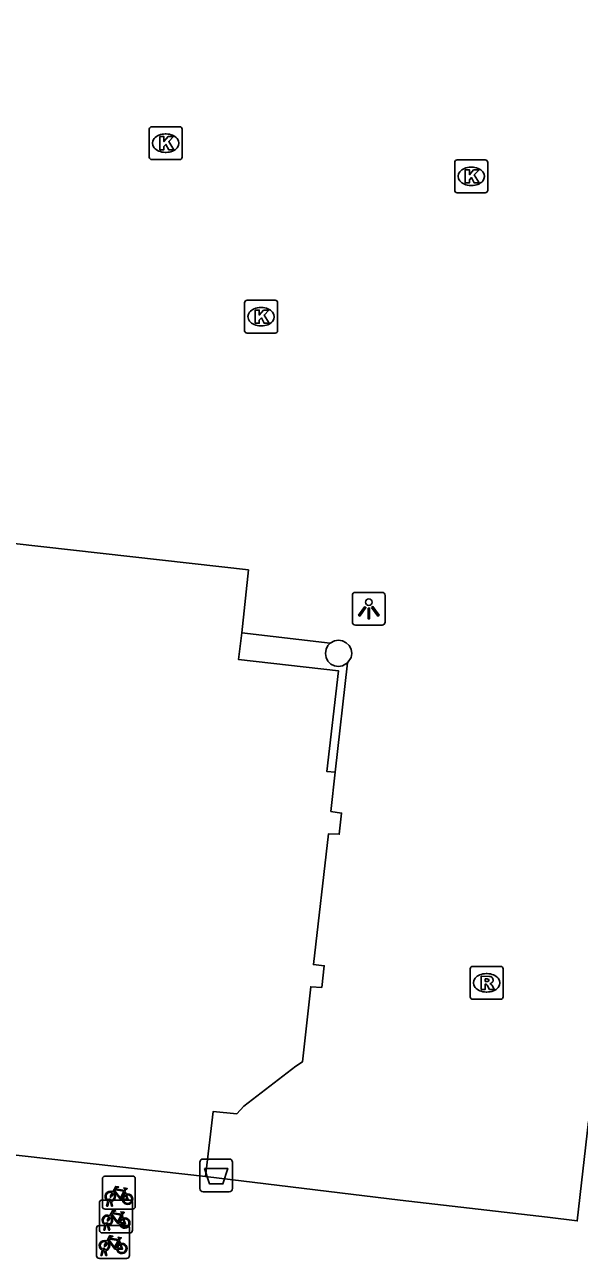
# Model space of a CAD drawing. Extents: x 161928 to 163055, y 386475 to 387428.
# Drawn here: x 162341.71 to 162358.58, y 386751.07 to 386788.57 of the extents above; entities that cross this region are included whole.
import ezdxf

# ---------------------------------------------------------------- set-up
doc = ezdxf.new("R2010")
doc.units = 0
for name, color, linetype in [('IMGEO_Afvalbak', 7, 'Continuous'), ('IMGEO_Fietsenrek', 7, 'Continuous'), ('IMGEO_Kolk', 7, 'Continuous'), ('IMGEO_Lichtpunt', 7, 'Continuous'), ('IMGEO_Pand', 7, 'Continuous'), ('IMGEO_Pand_overbouw', 7, 'Continuous'), ('IMGEO_Parkeervlak_open', 7, 'Continuous'), ('IMGEO_Rioolput', 7, 'Continuous'), ('IMGEO_Voetpad_open', 7, 'Continuous')]:
    doc.layers.add(name, color=color, linetype=linetype)

msp = doc.modelspace()

# ---------------------------------------------------------------- linework, layer by layer
at = {"layer": 'IMGEO_Afvalbak'}
for p, q in [((162347.039, 386753.192), (162347.039, 386753.992)), ((162347.039, 386753.992), (162347.039, 386753.192)), ((162347.139, 386754.092), (162347.929, 386754.092)), ((162347.929, 386754.092), (162347.139, 386754.092)), ((162348.029, 386753.992), (162348.029, 386753.192)), ((162348.029, 386753.192), (162348.029, 386753.992)), ((162347.929, 386753.092), (162347.139, 386753.092)), ((162347.139, 386753.092), (162347.929, 386753.092))]:
    msp.add_line(p, q, dxfattribs=at)
msp.add_lwpolyline([(162347.182, 386753.806), (162347.886, 386753.806), (162347.737, 386753.336), (162347.331, 386753.336), (162347.182, 386753.806)], dxfattribs=at)
for centre, start, end in [((162347.139, 386753.992), 90, 180), ((162347.139, 386753.992), 90, 180), ((162347.929, 386753.992), 0, 90), ((162347.929, 386753.992), 360, 90), ((162347.139, 386753.192), 180, 270), ((162347.139, 386753.192), 180, 270), ((162347.929, 386753.192), 270, 0), ((162347.929, 386753.192), 270, 0)]:
    msp.add_arc(centre, 0.1, start, end, dxfattribs=at)
at = {"layer": 'IMGEO_Fietsenrek'}
for p, q in [((162344.147, 386753.57), (162344.988, 386753.57)), ((162344.988, 386753.57), (162344.147, 386753.57)), ((162344.072, 386752.645), (162344.072, 386753.486)), ((162344.072, 386753.486), (162344.072, 386752.645)), ((162345.072, 386753.495), (162345.072, 386752.654)), ((162345.072, 386752.654), (162345.072, 386753.495)), ((162344.059, 386752.845), (162344.9, 386752.845)), ((162344.9, 386752.845), (162344.059, 386752.845)), ((162344.199, 386752.654), (162344.238, 386752.814)), ((162344.268, 386752.802), (162344.233, 386752.654)), ((162344.31, 386752.826), (162344.309, 386752.83)), ((162344.351, 386752.654), (162344.317, 386752.796)), ((162344.341, 386752.837), (162344.342, 386752.83)), ((162344.349, 386752.8), (162344.384, 386752.654)), ((162344.759, 386753.119), (162344.795, 386753.024)), ((162343.984, 386751.92), (162343.984, 386752.761)), ((162343.984, 386752.761), (162343.984, 386751.92)), ((162344.997, 386752.57), (162344.156, 386752.57)), ((162344.156, 386752.57), (162344.997, 386752.57)), ((162344.233, 386752.654), (162344.199, 386752.654)), ((162344.384, 386752.654), (162344.351, 386752.654)), ((162344.984, 386752.77), (162344.984, 386751.929)), ((162344.984, 386751.929), (162344.984, 386752.77)), ((162343.97, 386752.073), (162344.811, 386752.073)), ((162344.811, 386752.073), (162343.97, 386752.073)), ((162344.111, 386751.929), (162344.15, 386752.089)), ((162344.18, 386752.077), (162344.145, 386751.929)), ((162344.222, 386752.101), (162344.221, 386752.105)), ((162344.263, 386751.929), (162344.229, 386752.071)), ((162344.253, 386752.112), (162344.254, 386752.105)), ((162344.261, 386752.075), (162344.296, 386751.929)), ((162344.671, 386752.394), (162344.707, 386752.299)), ((162343.895, 386751.148), (162343.895, 386751.989)), ((162343.895, 386751.989), (162343.895, 386751.148)), ((162344.909, 386751.845), (162344.068, 386751.845)), ((162344.068, 386751.845), (162344.909, 386751.845)), ((162344.145, 386751.929), (162344.111, 386751.929)), ((162344.296, 386751.929), (162344.263, 386751.929)), ((162344.895, 386751.998), (162344.895, 386751.157)), ((162344.895, 386751.157), (162344.895, 386751.998)), ((162344.022, 386751.157), (162344.061, 386751.317)), ((162344.091, 386751.305), (162344.056, 386751.157)), ((162344.133, 386751.329), (162344.132, 386751.333)), ((162344.174, 386751.157), (162344.14, 386751.299)), ((162344.164, 386751.34), (162344.165, 386751.333)), ((162344.172, 386751.303), (162344.207, 386751.157)), ((162344.582, 386751.622), (162344.618, 386751.527)), ((162344.82, 386751.073), (162343.979, 386751.073)), ((162343.979, 386751.073), (162344.82, 386751.073)), ((162344.056, 386751.157), (162344.022, 386751.157)), ((162344.207, 386751.157), (162344.174, 386751.157))]:
    msp.add_line(p, q, dxfattribs=at)
for points in [[(162344.385, 386753.096), (162344.48, 386753.26), (162344.566, 386753.246), (162344.568, 386753.237), (162344.512, 386753.226), (162344.485, 386753.181), (162344.741, 386753.14)], [(162344.728, 386753.115), (162344.471, 386753.156), (162344.454, 386753.127), (162344.621, 386752.907), (162344.728, 386753.115)], [(162344.741, 386753.14), (162344.766, 386753.189), (162344.76, 386753.193), (162344.737, 386753.197), (162344.725, 386753.204), (162344.724, 386753.207), (162344.726, 386753.212), (162344.821, 386753.197), (162344.823, 386753.187), (162344.813, 386753.174), (162344.801, 386753.168), (162344.787, 386753.174), (162344.759, 386753.119)], [(162344.406, 386753.044), (162344.354, 386752.954), (162344.314, 386752.929), (162344.315, 386752.976), (162344.37, 386753.07)], [(162344.681, 386752.852), (162344.631, 386752.852), (162344.44, 386753.103), (162344.421, 386753.071)], [(162344.776, 386753.017), (162344.746, 386753.094), (162344.637, 386752.876), (162344.68, 386752.876)], [(162344.71, 386752.876), (162344.83, 386752.875), (162344.786, 386752.989)], [(162344.806, 386752.996), (162344.861, 386752.851), (162344.711, 386752.851)], [(162344.297, 386752.371), (162344.392, 386752.535), (162344.478, 386752.521), (162344.48, 386752.512), (162344.424, 386752.501), (162344.397, 386752.456), (162344.653, 386752.415)], [(162344.64, 386752.39), (162344.383, 386752.431), (162344.366, 386752.402), (162344.533, 386752.182), (162344.64, 386752.39)], [(162344.653, 386752.415), (162344.678, 386752.464), (162344.672, 386752.468), (162344.649, 386752.472), (162344.637, 386752.479), (162344.636, 386752.482), (162344.638, 386752.487), (162344.733, 386752.472), (162344.735, 386752.462), (162344.725, 386752.449), (162344.713, 386752.443), (162344.699, 386752.449), (162344.671, 386752.394)], [(162344.318, 386752.319), (162344.266, 386752.229), (162344.226, 386752.204), (162344.227, 386752.251), (162344.282, 386752.345)], [(162344.593, 386752.127), (162344.543, 386752.127), (162344.352, 386752.378), (162344.333, 386752.346)], [(162344.688, 386752.292), (162344.658, 386752.369), (162344.549, 386752.151), (162344.592, 386752.151)], [(162344.622, 386752.151), (162344.742, 386752.15), (162344.698, 386752.264)], [(162344.718, 386752.271), (162344.773, 386752.126), (162344.623, 386752.126)], [(162344.208, 386751.599), (162344.303, 386751.763), (162344.389, 386751.749), (162344.391, 386751.74), (162344.335, 386751.729), (162344.308, 386751.684), (162344.564, 386751.643)], [(162344.551, 386751.618), (162344.294, 386751.659), (162344.277, 386751.63), (162344.444, 386751.41), (162344.551, 386751.618)], [(162344.564, 386751.643), (162344.589, 386751.692), (162344.583, 386751.696), (162344.56, 386751.7), (162344.548, 386751.707), (162344.547, 386751.71), (162344.549, 386751.715), (162344.644, 386751.7), (162344.646, 386751.69), (162344.636, 386751.677), (162344.624, 386751.671), (162344.61, 386751.677), (162344.582, 386751.622)], [(162344.229, 386751.547), (162344.177, 386751.457), (162344.137, 386751.432), (162344.138, 386751.479), (162344.193, 386751.573)], [(162344.504, 386751.355), (162344.454, 386751.355), (162344.263, 386751.606), (162344.244, 386751.574)], [(162344.599, 386751.52), (162344.569, 386751.597), (162344.46, 386751.379), (162344.503, 386751.379)], [(162344.533, 386751.379), (162344.653, 386751.378), (162344.609, 386751.492)], [(162344.629, 386751.499), (162344.684, 386751.354), (162344.534, 386751.354)]]:
    msp.add_lwpolyline(points, dxfattribs=at)
for centre, radius, start, end in [((162344.15, 386753.492), 0.0779, 92.4484, 184.2845), ((162344.15, 386753.492), 0.0779, 92.4484, 184.2845), ((162344.994, 386753.492), 0.0779, 2.4484, 94.2845), ((162344.994, 386753.492), 0.0779, 2.4484, 94.2845), ((162344.062, 386752.767), 0.0779, 92.4484, 184.2845), ((162344.062, 386752.767), 0.0779, 92.4484, 184.2845), ((162344.312, 386752.955), 0.159, 62.6766, 242.1369), ((162344.312, 386752.955), 0.129, 63.3192, 238.903), ((162344.292, 386752.826), 0.0499, 12.8025, 158.6934), ((162344.312, 386752.955), 0.159, 253.9967, 271.7867), ((162344.292, 386752.826), 0.0174, 12.8025, 163.4502), ((162344.312, 386752.955), 0.129, 253.415, 269.0204), ((162344.312, 386752.955), 0.129, 283.6043, 43.4302), ((162344.312, 386752.955), 0.159, 283.5766, 46.6042), ((162344.839, 386752.871), 0.159, 113.3408, 178.3217), ((162344.839, 386752.871), 0.159, 187.0065, 105.7708), ((162344.839, 386752.871), 0.129, 113.923, 177.9556), ((162344.839, 386752.871), 0.129, 188.6715, 104.5883), ((162344.906, 386752.767), 0.0779, 2.4484, 94.2845), ((162344.906, 386752.767), 0.0779, 2.4484, 94.2845), ((162344.15, 386752.648), 0.0779, 182.4484, 274.2845), ((162344.15, 386752.648), 0.0779, 182.4484, 274.2845), ((162344.994, 386752.648), 0.0779, 272.4484, 4.2845), ((162344.994, 386752.648), 0.0779, 272.4484, 4.2845), ((162343.973, 386751.995), 0.0779, 92.4484, 184.2845), ((162343.973, 386751.995), 0.0779, 92.4484, 184.2845), ((162344.224, 386752.23), 0.159, 62.6766, 242.1369), ((162344.224, 386752.23), 0.129, 63.3192, 238.903), ((162344.204, 386752.101), 0.0499, 12.8025, 158.6934), ((162344.224, 386752.23), 0.159, 253.9967, 271.7867), ((162344.204, 386752.101), 0.0174, 12.8025, 163.4502), ((162344.224, 386752.23), 0.129, 253.415, 269.0204), ((162344.224, 386752.23), 0.129, 283.6043, 43.4302), ((162344.224, 386752.23), 0.159, 283.5766, 46.6042), ((162344.751, 386752.146), 0.159, 113.3408, 178.3217), ((162344.751, 386752.146), 0.159, 187.0065, 105.7708), ((162344.751, 386752.146), 0.129, 113.923, 177.9556), ((162344.751, 386752.146), 0.129, 188.6715, 104.5883), ((162344.817, 386751.995), 0.0779, 2.4484, 94.2845), ((162344.817, 386751.995), 0.0779, 2.4484, 94.2845), ((162344.062, 386751.923), 0.0779, 182.4484, 274.2845), ((162344.062, 386751.923), 0.0779, 182.4484, 274.2845), ((162344.906, 386751.923), 0.0779, 272.4484, 4.2845), ((162344.906, 386751.923), 0.0779, 272.4484, 4.2845), ((162344.135, 386751.458), 0.159, 62.6766, 242.1369), ((162344.135, 386751.458), 0.129, 63.3192, 238.903), ((162344.115, 386751.329), 0.0499, 12.8025, 158.6934), ((162344.135, 386751.458), 0.159, 253.9967, 271.7867), ((162344.115, 386751.329), 0.0174, 12.8025, 163.4502), ((162344.135, 386751.458), 0.129, 253.415, 269.0204), ((162344.135, 386751.458), 0.129, 283.6043, 43.4302), ((162344.135, 386751.458), 0.159, 283.5766, 46.6042), ((162344.662, 386751.374), 0.159, 113.3408, 178.3217), ((162344.662, 386751.374), 0.159, 187.0065, 105.7708), ((162344.662, 386751.374), 0.129, 113.923, 177.9556), ((162344.662, 386751.374), 0.129, 188.6715, 104.5883), ((162343.973, 386751.151), 0.0779, 182.4484, 274.2845), ((162343.973, 386751.151), 0.0779, 182.4484, 274.2845), ((162344.817, 386751.151), 0.0779, 272.4484, 4.2845), ((162344.817, 386751.151), 0.0779, 272.4484, 4.2845)]:
    msp.add_arc(centre, radius, start, end, dxfattribs=at)
at = {"layer": 'IMGEO_Kolk'}
for p, q in [((162345.573, 386785.472), (162346.425, 386785.472)), ((162345.498, 386784.546), (162345.498, 386785.398)), ((162345.986, 386785.252), (162346.011, 386785.252)), ((162346.499, 386785.398), (162346.499, 386784.546)), ((162346.009, 386784.692), (162345.984, 386784.692)), ((162346.425, 386784.472), (162345.573, 386784.472)), ((162354.791, 386783.537), (162354.791, 386784.389)), ((162354.866, 386784.463), (162355.718, 386784.463)), ((162355.792, 386784.389), (162355.792, 386783.537)), ((162355.279, 386784.243), (162355.304, 386784.243)), ((162355.302, 386783.683), (162355.277, 386783.683)), ((162355.718, 386783.463), (162354.866, 386783.463)), ((162348.474, 386780.197), (162349.326, 386780.197)), ((162348.399, 386779.271), (162348.399, 386780.123)), ((162348.887, 386779.977), (162348.912, 386779.977)), ((162349.4, 386780.123), (162349.4, 386779.271)), ((162348.91, 386779.417), (162348.885, 386779.417)), ((162349.326, 386779.197), (162348.474, 386779.197))]:
    msp.add_line(p, q, dxfattribs=at)
for points in [[(162345.573, 386785.472), (162346.425, 386785.472)], [(162345.498, 386784.546), (162345.498, 386785.398)], [(162345.819, 386785.172), (162345.942, 386785.172), (162345.942, 386785.021), (162346.072, 386785.172), (162346.236, 386785.172), (162346.09, 386785.021), (162346.243, 386784.772), (162346.091, 386784.772), (162346.006, 386784.936), (162345.942, 386784.869), (162345.942, 386784.772), (162345.819, 386784.772), (162345.819, 386785.172)], [(162346.499, 386785.398), (162346.499, 386784.546)], [(162346.425, 386784.472), (162345.573, 386784.472)], [(162354.791, 386783.537), (162354.791, 386784.389)], [(162354.866, 386784.463), (162355.718, 386784.463)], [(162355.792, 386784.389), (162355.792, 386783.537)], [(162355.112, 386784.163), (162355.235, 386784.163), (162355.235, 386784.012), (162355.365, 386784.163), (162355.529, 386784.163), (162355.383, 386784.012), (162355.536, 386783.763), (162355.384, 386783.763), (162355.299, 386783.927), (162355.235, 386783.86), (162355.235, 386783.763), (162355.112, 386783.763), (162355.112, 386784.163)], [(162355.718, 386783.463), (162354.866, 386783.463)], [(162348.474, 386780.197), (162349.326, 386780.197)], [(162348.399, 386779.271), (162348.399, 386780.123)], [(162348.72, 386779.897), (162348.843, 386779.897), (162348.843, 386779.746), (162348.973, 386779.897), (162349.137, 386779.897), (162348.991, 386779.746), (162349.144, 386779.497), (162348.992, 386779.497), (162348.907, 386779.661), (162348.843, 386779.594), (162348.843, 386779.497), (162348.72, 386779.497), (162348.72, 386779.897)], [(162349.4, 386780.123), (162349.4, 386779.271)], [(162349.326, 386779.197), (162348.474, 386779.197)]]:
    msp.add_lwpolyline(points, dxfattribs=at)
for centre, start, end in [((162345.575, 386785.396), 91.552, 178.448), ((162345.575, 386785.396), 91.552, 178.448), ((162346.423, 386785.396), 1.552, 88.448), ((162346.423, 386785.396), 1.552, 88.448), ((162345.575, 386784.548), 181.552, 268.448), ((162345.575, 386784.548), 181.552, 268.448), ((162346.423, 386784.548), 271.552, 358.448), ((162346.423, 386784.548), 271.552, 358.448), ((162354.868, 386784.387), 91.552, 178.448), ((162354.868, 386784.387), 91.552, 178.448), ((162355.716, 386784.387), 1.552, 88.448), ((162355.716, 386784.387), 1.552, 88.448), ((162354.868, 386783.539), 181.552, 268.448), ((162354.868, 386783.539), 181.552, 268.448), ((162355.716, 386783.539), 271.552, 358.448), ((162355.716, 386783.539), 271.552, 358.448), ((162348.476, 386780.121), 91.552, 178.448), ((162348.476, 386780.121), 91.552, 178.448), ((162349.324, 386780.121), 1.552, 88.448), ((162349.324, 386780.121), 1.552, 88.448), ((162348.476, 386779.273), 181.552, 268.448), ((162348.476, 386779.273), 181.552, 268.448), ((162349.324, 386779.273), 271.552, 358.448), ((162349.324, 386779.273), 271.552, 358.448)]:
    msp.add_arc(centre, 0.0765, start, end, dxfattribs=at)
for centre, major_axis, ratio, start_param, end_param in [((162345.985, 386784.972), (-0.387, 0.002), 0.722429, 4.712389, 7.853982), ((162346.01, 386784.972), (-0.39, 0.002), 0.717154, 1.570796, 4.712389), ((162355.278, 386783.963), (-0.387, 0.002), 0.722429, 4.712389, 7.853982), ((162355.303, 386783.963), (-0.39, 0.002), 0.717154, 1.570796, 4.712389), ((162348.886, 386779.697), (-0.387, 0.002), 0.722429, 4.712389, 7.853982), ((162348.911, 386779.697), (-0.39, 0.002), 0.717154, 1.570796, 4.712389)]:
    msp.add_ellipse(centre, major_axis=major_axis, ratio=ratio, start_param=start_param, end_param=end_param, dxfattribs=at)
at = {"layer": 'IMGEO_Lichtpunt'}
for p, q in [((162351.677, 386771.223), (162351.677, 386770.416)), ((162351.677, 386771.223), (162351.677, 386770.416)), ((162352.579, 386771.318), (162351.771, 386771.318)), ((162352.579, 386771.318), (162351.771, 386771.318)), ((162352.673, 386770.416), (162352.673, 386771.223)), ((162352.673, 386770.416), (162352.673, 386771.223)), ((162351.771, 386770.322), (162352.579, 386770.322)), ((162351.771, 386770.322), (162352.579, 386770.322))]:
    msp.add_line(p, q, dxfattribs=at)
for points in [[(162352.051, 386770.887), (162352.09, 386770.859), (162351.902, 386770.597), (162351.864, 386770.624), (162352.051, 386770.887)], [(162352.153, 386770.839), (162352.2, 386770.839), (162352.2, 386770.517), (162352.153, 386770.517), (162352.153, 386770.839)], [(162352.263, 386770.859), (162352.301, 386770.886), (162352.488, 386770.624), (162352.449, 386770.596), (162352.263, 386770.859)]]:
    msp.add_lwpolyline(points, dxfattribs=at)
msp.add_circle((162352.176, 386771.021), 0.0994, dxfattribs=at)
for centre, start, end in [((162351.771, 386771.223), 90, 180), ((162351.771, 386771.223), 90, 180), ((162352.579, 386771.223), 0, 90), ((162352.579, 386771.223), 0, 90), ((162351.771, 386770.416), 180, 270), ((162351.771, 386770.416), 180, 270), ((162352.579, 386770.416), 270, 0), ((162352.579, 386770.416), 270, 360)]:
    msp.add_arc(centre, 0.0946, start, end, dxfattribs=at)
at = {"layer": 'IMGEO_Pand'}
for points in [[(162348.316, 386770.088), (162348.514, 386771.998), (162341.384, 386772.803), (162340.868, 386768.483), (162340.691, 386767.002), (162327.899, 386768.44), (162328.377, 386772.661), (162317.475, 386773.893), (162316.209, 386774.034), (162316.637, 386777.327), (162313.29, 386777.663), (162313.446, 386778.93), (162314.685, 386789.844), (162310.464, 386790.257), (162311.927, 386803.143), (162313.42, 386802.968), (162317.715, 386802.49), (162318.517, 386809.631), (162316.611, 386809.857)], [(162351.156, 386765.852), (162350.896, 386765.876), (162351.254, 386768.933), (162348.216, 386769.276), (162348.316, 386770.088)], [(162351.002, 386769.769), (162350.931, 386769.698), (162350.875, 386769.587), (162350.855, 386769.463), (162350.875, 386769.339), (162350.931, 386769.228), (162351.02, 386769.139), (162351.131, 386769.083), (162351.255, 386769.063), (162351.379, 386769.083), (162351.527, 386769.176)], [(162351.527, 386769.176), (162351.635, 386769.339), (162351.655, 386769.463), (162351.635, 386769.587), (162351.576, 386769.701), (162351.49, 386769.787), (162351.379, 386769.843), (162351.255, 386769.863), (162351.131, 386769.843), (162351.002, 386769.769)], [(162347.209, 386753.56), (162347.439, 386755.536), (162348.16, 386755.468), (162348.375, 386755.699), (162349.953, 386756.915), (162350.155, 386757.045), (162350.238, 386757.776), (162350.408, 386759.329), (162350.745, 386759.31), (162350.821, 386759.965), (162350.49, 386760.002), (162350.954, 386763.981), (162351.275, 386763.963), (162351.346, 386764.61), (162351.023, 386764.657), (162351.156, 386765.852)], [(162347.209, 386753.56), (162319.769, 386756.65)]]:
    msp.add_lwpolyline(points, dxfattribs=at)
at = {"layer": 'IMGEO_Pand_overbouw'}
msp.add_lwpolyline([(162351.527, 386769.176), (162351.379, 386769.083), (162351.255, 386769.063), (162351.131, 386769.083), (162351.02, 386769.139), (162350.931, 386769.228), (162350.875, 386769.339), (162350.855, 386769.463), (162350.875, 386769.587), (162350.931, 386769.698), (162351.002, 386769.769), (162348.316, 386770.088), (162348.216, 386769.276), (162351.254, 386768.933), (162350.896, 386765.876), (162351.156, 386765.852)], close=True, dxfattribs=at)
at = {"layer": 'IMGEO_Parkeervlak_open'}
for points in [[(162348.316, 386770.088), (162351.002, 386769.769)], [(162351.527, 386769.176), (162351.156, 386765.852)]]:
    msp.add_lwpolyline(points, dxfattribs=at)
at = {"layer": 'IMGEO_Rioolput'}
for p, q in [((162355.334, 386759.947), (162356.186, 386759.947)), ((162355.259, 386759.021), (162355.259, 386759.873)), ((162355.747, 386759.727), (162355.772, 386759.727)), ((162356.26, 386759.873), (162356.26, 386759.021)), ((162355.77, 386759.167), (162355.745, 386759.167)), ((162356.186, 386758.947), (162355.334, 386758.947))]:
    msp.add_line(p, q, dxfattribs=at)
for points in [[(162355.334, 386759.947), (162356.186, 386759.947)], [(162355.259, 386759.021), (162355.259, 386759.873)], [(162355.848, 386759.645), (162355.596, 386759.647), (162355.596, 386759.247)], [(162355.774, 386759.566), (162355.72, 386759.566), (162355.72, 386759.485)], [(162356.26, 386759.873), (162356.26, 386759.021)], [(162355.596, 386759.247), (162355.72, 386759.247), (162355.72, 386759.409), (162355.731, 386759.409)], [(162355.72, 386759.485), (162355.772, 386759.485)], [(162355.778, 386759.38), (162355.849, 386759.247), (162355.989, 386759.247), (162355.924, 386759.373)], [(162356.186, 386758.947), (162355.334, 386758.947)]]:
    msp.add_lwpolyline(points, dxfattribs=at)
for centre, radius, start, end in [((162355.336, 386759.871), 0.0765, 91.552, 178.448), ((162355.336, 386759.871), 0.0765, 91.552, 178.448), ((162356.184, 386759.871), 0.0765, 1.552, 88.448), ((162356.184, 386759.871), 0.0765, 1.552, 88.448), ((162355.78, 386759.47), 0.0964, 77.0061, 93.1865), ((162355.794, 386759.527), 0.0378, 276.6634, 79.6772), ((162355.847, 386759.535), 0.109, 350.3612, 89.416), ((162355.73, 386759.356), 0.0533, 26.0293, 88.6989), ((162355.756, 386759.674), 0.19, 274.7715, 282.9687), ((162355.845, 386759.535), 0.112, 277.5842, 350.9817), ((162355.829, 386759.32), 0.108, 29.5134, 73.7905), ((162355.336, 386759.023), 0.0765, 181.552, 268.448), ((162355.336, 386759.023), 0.0765, 181.552, 268.448), ((162356.184, 386759.023), 0.0765, 271.552, 358.448), ((162356.184, 386759.023), 0.0765, 271.552, 358.448)]:
    msp.add_arc(centre, radius, start, end, dxfattribs=at)
for centre, major_axis, ratio, start_param, end_param in [((162355.746, 386759.447), (-0.387, 0.002), 0.722429, 4.712389, 7.853982), ((162355.771, 386759.447), (-0.39, 0.002), 0.717154, 1.570796, 4.712389)]:
    msp.add_ellipse(centre, major_axis=major_axis, ratio=ratio, start_param=start_param, end_param=end_param, dxfattribs=at)
at = {"layer": 'IMGEO_Voetpad_open'}
msp.add_lwpolyline([(162358.863, 386755.236), (162358.518, 386752.209), (162357.614, 386752.325), (162353.125, 386752.843), (162347.209, 386753.56)], dxfattribs=at)

doc.saveas('drawing.dxf')
